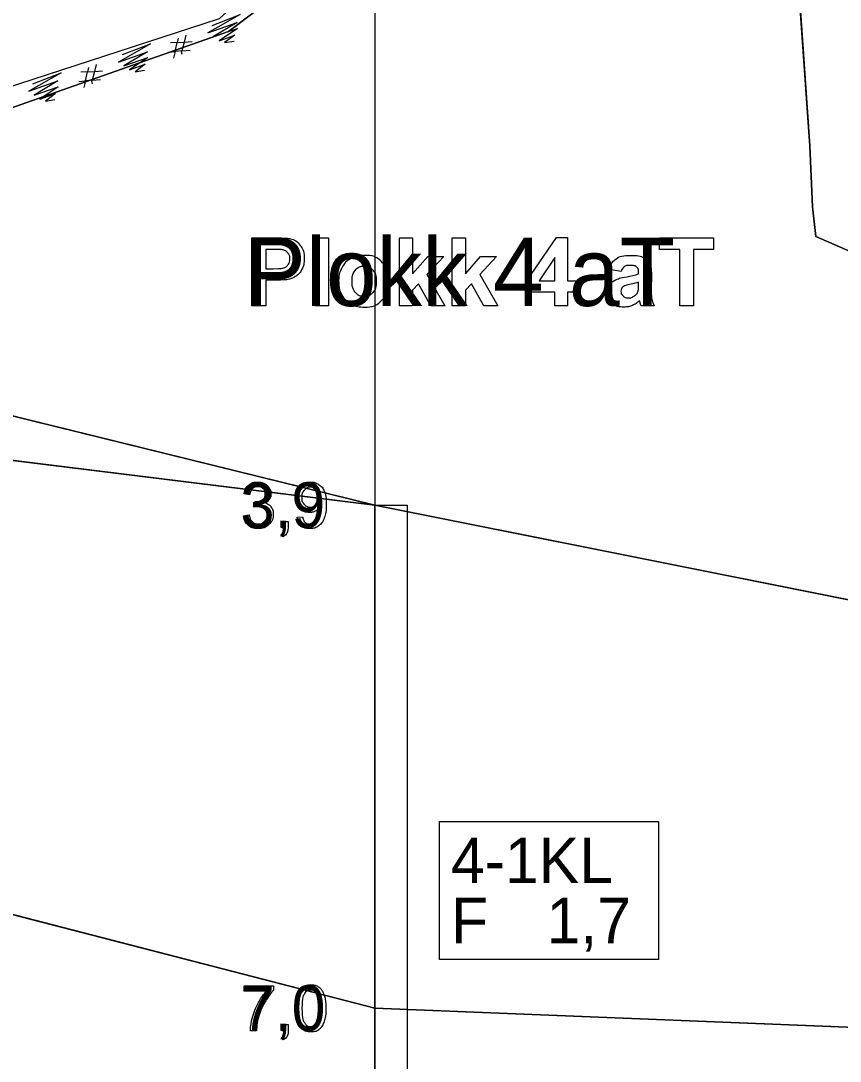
# Model space of a CAD drawing. Extents: x 532503 to 539665, y 6557663 to 6561526.
# Drawn here: x 538244.8 to 538345.9, y 6559832.5 to 6559960.7 of the extents above; entities that cross this region are included whole.
import ezdxf

# ---------------------------------------------------------------- set-up
doc = ezdxf.new("R2010")
doc.units = 0
for name, color, linetype in [('Default', 7, 'Continuous'), ('GEOLPUNKT', 7, 'Continuous'), ('maapind', 7, 'Continuous'), ('Plokid', 7, 'Continuous'), ('Proovid', 7, 'Continuous'), ('Täide', 7, 'Continuous')]:
    doc.layers.add(name, color=color, linetype=linetype)

msp = doc.modelspace()

# ---------------------------------------------------------------- linework, layer by layer
at = {"layer": 'Default'}
for points in [[(538052.87, 6559889), (538072.44, 6559906.47), (538102.32, 6559923.5), (538118, 6559931.12), (538139.86, 6559935), (538169.83, 6559935.6), (538243.32, 6559949.82), (538270.43, 6559959.39), (538288.48, 6559973)], [(538133.95, 6559942.63), (538169.83, 6559939.6), (538181.42, 6559941.05), (538184.3, 6559941.57), (538208.99, 6559946.57), (538210.19, 6559946.73), (538210.67, 6559946.81), (538232.28, 6559950.4), (538236.19, 6559951.02), (538239.01, 6559951.47), (538240.74, 6559951.67), (538242.67, 6559952.3), (538269.33, 6559960.97), (538275.56, 6559966.7), (538277.42, 6559970.4), (538278.86, 6559972.19)], [(538061.98, 6559897.14), (538090.48, 6559911.29), (538119.91, 6559919.16), (538169.83, 6559923.6), (538169.83, 6559923.6), (538226.5, 6559916.23), (538288.48, 6559901)], [(538052.87, 6559889), (538169.83, 6559915.6), (538169.83, 6559915.6), (538288.48, 6559901), (538288.48, 6559901), (538379.87, 6559882.74), (538429.97, 6559863.66), (538447.11, 6559860.45)], [(538032.86, 6559875.31), (538052.87, 6559875), (538169.83, 6559869.6), (538288.48, 6559839), (538449.9, 6559832.5)]]:
    msp.add_lwpolyline(points, dxfattribs=at)
at = {"layer": 'GEOLPUNKT'}
msp.add_line((538288.48, 6559979), (538288.48, 6559695), dxfattribs=at)
at = {"layer": 'maapind'}
msp.add_lwpolyline([(538295.82, 6559973.89), (538296.74, 6559972.89), (538300.14, 6559971.9), (538304.18, 6559973.34), (538307.01, 6559975.51), (538314.05, 6559976), (538318.31, 6559976.07), (538321.43, 6559974.77), (538322.78, 6559973.63), (538323.59, 6559974.32), (538327.05, 6559976.11), (538327.32, 6559975.66), (538328.61, 6559993.08), (538329.32, 6560017.25), (538332.26, 6560027.95), (538335.29, 6560044.25), (538338.33, 6559999.92), (538340.44, 6559969.69), (538342.15, 6559945.27), (538342.47, 6559937.78), (538342.87, 6559934.09), (538348.74, 6559931.56)], dxfattribs=at)
at = {"layer": 'Plokid'}
for points in [[(538305.3, 6559974.2), (538304.18, 6559973.34), (538300.14, 6559971.9), (538296.74, 6559972.89), (538295.82, 6559973.89), (538288.48, 6559973), (538270.43, 6559959.39), (538243.32, 6559949.82), (538169.83, 6559935.6), (538147.51, 6559935.16)], [(538340.8, 6559964.5), (538342.15, 6559945.27), (538342.47, 6559937.78), (538342.87, 6559934.09), (538348.74, 6559931.56), (538350.96, 6559930.66), (538357.23, 6559927.72), (538358.81, 6559927.47), (538365.5, 6559927.41), (538374.38, 6559920.36), (538374.49, 6559920.29), (538375.04, 6559920.51), (538376.92, 6559926.13), (538381.86, 6559936.84), (538382.49, 6559942.47), (538384.5, 6559952.67), (538387.31, 6559947.78), (538393.07, 6559944.49), (538393.55, 6559944.41)], [(538273.32, 6559925.54), (538273.32, 6559933.94), (538276.05, 6559933.94)], [(538281.14, 6559925.54), (538281.14, 6559933.94), (538282.75, 6559933.94), (538282.75, 6559925.54), (538281.14, 6559925.54)], [(538291.51, 6559925.54), (538291.51, 6559933.94), (538293.13, 6559933.94), (538293.13, 6559929.49), (538295.01, 6559931.63), (538296.99, 6559931.63), (538294.91, 6559929.4), (538297.14, 6559925.54), (538295.4, 6559925.54), (538293.87, 6559928.28), (538293.13, 6559927.49), (538293.13, 6559925.54), (538291.51, 6559925.54)], [(538298.04, 6559925.54), (538298.04, 6559933.94), (538299.65, 6559933.94), (538299.65, 6559929.49), (538301.53, 6559931.63), (538303.51, 6559931.63), (538301.44, 6559929.4), (538303.66, 6559925.54), (538301.93, 6559925.54), (538300.39, 6559928.28), (538299.65, 6559927.49), (538299.65, 6559925.54), (538298.04, 6559925.54)], [(538310.69, 6559925.54), (538310.69, 6559927.23), (538307.25, 6559927.23), (538307.25, 6559928.64), (538310.89, 6559933.98), (538312.24, 6559933.98), (538312.24, 6559928.64), (538313.29, 6559928.64), (538313.29, 6559927.23), (538312.24, 6559927.23), (538312.24, 6559925.54), (538310.69, 6559925.54)], [(538326.09, 6559925.54), (538326.09, 6559932.52), (538323.6, 6559932.52), (538323.6, 6559933.94), (538330.27, 6559933.94), (538330.27, 6559932.52), (538327.78, 6559932.52), (538327.78, 6559925.54), (538326.09, 6559925.54)], [(538275.02, 6559932.52), (538275.02, 6559930.13), (538275.95, 6559930.13)], [(538275.84, 6559932.52), (538275.02, 6559932.52)], [(538310.69, 6559928.64), (538310.69, 6559931.52), (538308.76, 6559928.64), (538310.69, 6559928.64)], [(538318.86, 6559929.78), (538317.4, 6559930.04)], [(538321.02, 6559929.52), (538321.02, 6559929.68)], [(538322.6, 6559929.42), (538322.58, 6559927.54)], [(538276.13, 6559928.71), (538275.02, 6559928.71), (538275.02, 6559925.54), (538273.32, 6559925.54)], [(538321.02, 6559928.15), (538321.02, 6559928.47)], [(538322.94, 6559925.54), (538321.35, 6559925.54)], [(538052.87, 6559889), (538169.83, 6559915.6), (538169.83, 6559915.6), (538288.48, 6559901), (538288.48, 6559901), (538379.87, 6559882.74), (538429.97, 6559863.66), (538440.23, 6559861.74)], [(538147.51, 6559910.53), (538169.83, 6559915.6), (538288.48, 6559901), (538379.87, 6559882.74), (538429.97, 6559863.66), (538440.23, 6559861.74)]]:
    msp.add_lwpolyline(points, dxfattribs=at)
for points in [[(538276.05, 6559933.94), (538277.59, 6559933.94), (538278.06, 6559933.82), (538278.78, 6559933.63), (538279.27, 6559933), (538279.76, 6559932.36), (538279.76, 6559931.36), (538279.76, 6559930.59), (538279.48, 6559930.06), (538279.2, 6559929.53), (538278.76, 6559929.23), (538278.33, 6559928.93), (538277.89, 6559928.83), (538277.28, 6559928.71), (538276.13, 6559928.71)], [(538275.95, 6559930.13), (538276.95, 6559930.13), (538277.29, 6559930.27), (538277.63, 6559930.4), (538277.82, 6559930.68), (538278.01, 6559930.96), (538278.01, 6559931.33), (538278.01, 6559931.79), (538277.74, 6559932.09), (538277.47, 6559932.39), (538277.06, 6559932.47), (538276.76, 6559932.52), (538275.84, 6559932.52)], [(538284.02, 6559928.67), (538284.02, 6559929.48), (538284.42, 6559930.23), (538284.81, 6559930.98), (538285.54, 6559931.37), (538286.27, 6559931.77), (538287.16, 6559931.77), (538288.54, 6559931.77), (538289.43, 6559930.87), (538290.31, 6559929.97), (538290.31, 6559928.61), (538290.31, 6559927.23), (538289.42, 6559926.32), (538288.53, 6559925.41), (538287.17, 6559925.41), (538286.33, 6559925.41), (538285.57, 6559925.79), (538284.81, 6559926.17), (538284.42, 6559926.9), (538284.02, 6559927.63), (538284.02, 6559928.67)], [(538317.4, 6559930.04), (538317.65, 6559930.92), (538318.25, 6559931.34), (538318.85, 6559931.77), (538320.04, 6559931.77), (538321.12, 6559931.77), (538321.65, 6559931.51), (538322.17, 6559931.26), (538322.39, 6559930.86), (538322.6, 6559930.47), (538322.6, 6559929.42)], [(538285.67, 6559928.59), (538285.67, 6559927.68), (538286.1, 6559927.2), (538286.53, 6559926.72), (538287.17, 6559926.72), (538287.8, 6559926.72), (538288.22, 6559927.2), (538288.65, 6559927.68), (538288.65, 6559928.6), (538288.65, 6559929.49), (538288.22, 6559929.97), (538287.8, 6559930.45), (538287.17, 6559930.45), (538286.53, 6559930.45), (538286.1, 6559929.97), (538285.67, 6559929.49), (538285.67, 6559928.59)], [(538321.02, 6559929.68), (538321.02, 6559930.14), (538320.79, 6559930.34), (538320.56, 6559930.54), (538319.92, 6559930.54), (538319.49, 6559930.54), (538319.25, 6559930.37), (538319.01, 6559930.2), (538318.86, 6559929.78)], [(538321.35, 6559925.54), (538321.29, 6559925.7), (538321.19, 6559926.02), (538321.15, 6559926.16), (538321.14, 6559926.21), (538320.72, 6559925.81), (538320.26, 6559925.61), (538319.79, 6559925.41), (538319.25, 6559925.41), (538318.31, 6559925.41), (538317.77, 6559925.92), (538317.23, 6559926.43), (538317.23, 6559927.21), (538317.23, 6559927.73), (538317.48, 6559928.13), (538317.73, 6559928.53), (538318.17, 6559928.75), (538318.61, 6559928.96), (538319.45, 6559929.12), (538320.58, 6559929.34), (538321.02, 6559929.52)], [(538321.02, 6559928.47), (538320.71, 6559928.37), (538320.04, 6559928.22), (538319.37, 6559928.08), (538319.16, 6559927.94), (538318.85, 6559927.72), (538318.85, 6559927.37), (538318.85, 6559927.04), (538319.1, 6559926.79), (538319.35, 6559926.54), (538319.74, 6559926.54), (538320.17, 6559926.54), (538320.57, 6559926.83), (538320.86, 6559927.05), (538320.95, 6559927.36), (538321.02, 6559927.57), (538321.02, 6559928.15)], [(538322.58, 6559927.54), (538322.58, 6559926.74), (538322.65, 6559926.36), (538322.73, 6559925.98), (538322.94, 6559925.54)]]:
    msp.add_open_spline(points, degree=3, dxfattribs=at)
at = {"layer": 'Proovid'}
for points in [[(538273.03, 6559902.25), (538272.35, 6559902.38)], [(538273.63, 6559900.86), (538273.71, 6559901.46)], [(538272.28, 6559899.69), (538272.97, 6559899.78)], [(538278.9, 6559899.5), (538279.56, 6559899.56)], [(538277, 6559898.2), (538277, 6559898.99), (538277.78, 6559898.99), (538277.78, 6559898.2)], [(538277.38, 6559898.2), (538277, 6559898.2)], [(538277.14, 6559897.1), (538276.95, 6559897.39)], [(538272.35, 6559841.07), (538272.35, 6559841.73), (538275.98, 6559841.73), (538275.98, 6559841.2)], [(538275.09, 6559841.07), (538272.35, 6559841.07)], [(538277.03, 6559836.2), (538277.03, 6559836.99), (538277.81, 6559836.99), (538277.81, 6559836.2)], [(538273.84, 6559836.2), (538273.13, 6559836.2)], [(538277.17, 6559835.1), (538276.98, 6559835.39)], [(538277.41, 6559836.2), (538277.03, 6559836.2)]]:
    msp.add_lwpolyline(points, dxfattribs=at)
for points in [[(538288.48, 6559901), (538292.48, 6559901), (538292.48, 6559799), (538288.48, 6559799)], [(538296.48, 6559862), (538323.48, 6559862), (538323.48, 6559845), (538296.48, 6559845)]]:
    msp.add_lwpolyline(points, close=True, dxfattribs=at)
for points in [[(538272.35, 6559902.38), (538272.47, 6559903.07), (538272.92, 6559903.45), (538273.37, 6559903.83), (538274.03, 6559903.83), (538274.49, 6559903.83), (538274.88, 6559903.63), (538275.26, 6559903.43), (538275.47, 6559903.09), (538275.67, 6559902.75), (538275.67, 6559902.37), (538275.67, 6559902.01), (538275.48, 6559901.71), (538275.28, 6559901.42), (538274.9, 6559901.24), (538275.4, 6559901.13), (538275.67, 6559900.77), (538275.95, 6559900.4), (538275.95, 6559899.86), (538275.95, 6559899.13), (538275.41, 6559898.62), (538274.88, 6559898.11), (538274.06, 6559898.11), (538273.32, 6559898.11), (538272.84, 6559898.55), (538272.35, 6559898.99), (538272.28, 6559899.69)], [(538273.71, 6559901.46), (538273.78, 6559901.45), (538273.82, 6559901.45), (538274.26, 6559901.45), (538274.61, 6559901.68), (538274.96, 6559901.91), (538274.96, 6559902.39), (538274.96, 6559902.77), (538274.71, 6559903.01), (538274.45, 6559903.26), (538274.05, 6559903.26), (538273.65, 6559903.26), (538273.38, 6559903.01), (538273.11, 6559902.76), (538273.03, 6559902.25)], [(538279.56, 6559899.56), (538279.65, 6559899.1), (538279.88, 6559898.88), (538280.12, 6559898.67), (538280.49, 6559898.67), (538280.8, 6559898.67), (538281.04, 6559898.82), (538281.28, 6559898.97), (538281.44, 6559899.21), (538281.59, 6559899.45), (538281.69, 6559899.86), (538281.79, 6559900.28), (538281.79, 6559900.7), (538281.79, 6559900.75), (538281.79, 6559900.84), (538281.58, 6559900.51), (538281.23, 6559900.31), (538280.87, 6559900.1), (538280.45, 6559900.1), (538279.76, 6559900.1), (538279.28, 6559900.61), (538278.8, 6559901.11), (538278.8, 6559901.94), (538278.8, 6559902.79), (538279.3, 6559903.31), (538279.8, 6559903.83), (538280.56, 6559903.83), (538281.1, 6559903.83), (538281.55, 6559903.53), (538282.01, 6559903.24), (538282.24, 6559902.69), (538282.48, 6559902.15), (538282.48, 6559901.12), (538282.48, 6559900.05), (538282.24, 6559899.41), (538282.01, 6559898.78), (538281.55, 6559898.44), (538281.09, 6559898.11), (538280.47, 6559898.11), (538279.82, 6559898.11), (538279.4, 6559898.48), (538278.98, 6559898.84), (538278.9, 6559899.5)], [(538281.71, 6559901.97), (538281.71, 6559902.56), (538281.4, 6559902.91), (538281.09, 6559903.26), (538280.64, 6559903.26), (538280.18, 6559903.26), (538279.84, 6559902.88), (538279.51, 6559902.51), (538279.51, 6559901.91), (538279.51, 6559901.38), (538279.83, 6559901.04), (538280.15, 6559900.71), (538280.62, 6559900.71), (538281.1, 6559900.71), (538281.41, 6559901.04), (538281.71, 6559901.38), (538281.71, 6559901.97)], [(538272.97, 6559899.78), (538273.08, 6559899.19), (538273.37, 6559898.94), (538273.65, 6559898.68), (538274.06, 6559898.68), (538274.55, 6559898.68), (538274.88, 6559899.01), (538275.22, 6559899.35), (538275.22, 6559899.85), (538275.22, 6559900.32), (538274.91, 6559900.63), (538274.6, 6559900.94), (538274.12, 6559900.94), (538273.93, 6559900.94), (538273.63, 6559900.86)], [(538276.95, 6559897.39), (538277.17, 6559897.49), (538277.27, 6559897.67), (538277.37, 6559897.86), (538277.38, 6559898.2)], [(538277.78, 6559898.2), (538277.78, 6559897.77), (538277.62, 6559897.51), (538277.47, 6559897.24), (538277.14, 6559897.1)], [(538278.83, 6559838.97), (538278.83, 6559839.96), (538279.03, 6559840.57), (538279.24, 6559841.17), (538279.64, 6559841.5), (538280.04, 6559841.83), (538280.65, 6559841.83), (538281.1, 6559841.83), (538281.44, 6559841.64), (538281.78, 6559841.46), (538282, 6559841.12), (538282.22, 6559840.78), (538282.35, 6559840.29), (538282.48, 6559839.8), (538282.48, 6559838.97), (538282.48, 6559837.98), (538282.27, 6559837.38), (538282.07, 6559836.77), (538281.67, 6559836.44), (538281.27, 6559836.11), (538280.65, 6559836.11), (538279.84, 6559836.11), (538279.38, 6559836.69), (538278.83, 6559837.39), (538278.83, 6559838.97)], [(538273.13, 6559836.2), (538273.14, 6559836.87), (538273.39, 6559837.8), (538273.64, 6559838.74), (538274.1, 6559839.61), (538274.57, 6559840.48), (538275.09, 6559841.07)], [(538275.98, 6559841.2), (538275.44, 6559840.63), (538274.92, 6559839.68), (538274.39, 6559838.74), (538274.1, 6559837.74), (538273.9, 6559837.04), (538273.84, 6559836.2)], [(538279.54, 6559838.97), (538279.54, 6559837.59), (538279.86, 6559837.13), (538280.18, 6559836.67), (538280.65, 6559836.67), (538281.12, 6559836.67), (538281.45, 6559837.13), (538281.77, 6559837.59), (538281.77, 6559838.97), (538281.77, 6559840.35), (538281.45, 6559840.8), (538281.13, 6559841.26), (538280.64, 6559841.26), (538280.17, 6559841.26), (538279.89, 6559840.86), (538279.54, 6559840.35), (538279.54, 6559838.97)], [(538276.98, 6559835.39), (538277.2, 6559835.49), (538277.3, 6559835.67), (538277.4, 6559835.86), (538277.41, 6559836.2)], [(538277.81, 6559836.2), (538277.81, 6559835.77), (538277.65, 6559835.51), (538277.5, 6559835.24), (538277.17, 6559835.1)]]:
    msp.add_open_spline(points, degree=3, dxfattribs=at)
at = {"layer": 'Täide'}
for p, q in [((538288.48, 6559901), (538226.5, 6559916.23)), ((538226.5, 6559916.23), (538288.48, 6559901)), ((538169.83, 6559915.6), (538288.48, 6559901)), ((538169.83, 6559915.6), (538288.48, 6559901)), ((538288.48, 6559901), (538169.83, 6559915.6)), ((538288.48, 6559901), (538169.83, 6559915.6)), ((538379.87, 6559882.74), (538288.48, 6559901)), ((538379.87, 6559882.74), (538288.48, 6559901)), ((538288.48, 6559901), (538379.87, 6559882.74)), ((538169.83, 6559869.6), (538288.48, 6559839)), ((538288.48, 6559839), (538169.83, 6559869.6)), ((538169.83, 6559869.6), (538288.48, 6559839)), ((538449.9, 6559832.5), (538288.48, 6559839)), ((538288.48, 6559839), (538449.9, 6559832.5)), ((538449.9, 6559832.5), (538288.48, 6559839)), ((538288.48, 6559839), (538449.9, 6559832.5))]:
    msp.add_line(p, q, dxfattribs=at)
for points in [[(538295.82, 6559973.89), (538288.48, 6559973), (538270.43, 6559959.39), (538243.32, 6559949.82), (538169.83, 6559935.6), (538139.86, 6559935), (538118, 6559931.12), (538102.32, 6559923.5), (538072.44, 6559906.47), (538062.66, 6559897.74)], [(538393.07, 6559944.49), (538387.31, 6559947.78), (538384.5, 6559952.67), (538382.49, 6559942.47), (538381.86, 6559936.84), (538376.92, 6559926.13), (538375.04, 6559920.51), (538374.49, 6559920.29), (538374.38, 6559920.36), (538365.5, 6559927.41), (538358.81, 6559927.47), (538357.23, 6559927.72), (538350.96, 6559930.66), (538348.74, 6559931.56), (538342.87, 6559934.09), (538342.47, 6559937.78), (538342.15, 6559945.27), (538340.8, 6559964.5)], [(538268.42, 6559960.12), (538271.89, 6559961.45), (538267.9, 6559959.2), (538271.51, 6559960.48), (538268.6, 6559958.74), (538271.56, 6559959.75), (538269.27, 6559958.23), (538271.2, 6559958.94), (538269.96, 6559958), (538271.13, 6559958.19)], [(538264.23, 6559958.55), (538264.11, 6559958.02), (538264.96, 6559958.06), (538265.95, 6559958.12)], [(538265.17, 6559958.91), (538264.96, 6559958.06), (538264.66, 6559956.97), (538265.7, 6559957.07)], [(538257.36, 6559956.52), (538260.83, 6559957.86), (538256.85, 6559955.61), (538260.45, 6559956.88), (538257.54, 6559955.14), (538260.5, 6559956.15), (538258.21, 6559954.63), (538260.14, 6559955.34), (538258.9, 6559954.4), (538260.07, 6559954.6)], [(538264.73, 6559956.53), (538264.63, 6559956.82), (538264.66, 6559956.97), (538263.84, 6559956.9), (538264.11, 6559958.02), (538263.27, 6559957.97)], [(538263.05, 6559956.82), (538263.84, 6559956.9), (538263.65, 6559956.08)], [(538253.17, 6559954.95), (538253.05, 6559954.42), (538253.9, 6559954.46), (538254.89, 6559954.52)], [(538254.11, 6559955.31), (538253.9, 6559954.46), (538253.61, 6559953.37), (538254.64, 6559953.47)], [(538246.31, 6559952.92), (538249.78, 6559954.26), (538245.79, 6559952.01), (538249.39, 6559953.28), (538246.48, 6559951.54), (538249.44, 6559952.55), (538247.15, 6559951.03), (538249.08, 6559951.74), (538247.84, 6559950.8), (538249.01, 6559951)], [(538251.99, 6559953.22), (538252.78, 6559953.3), (538252.59, 6559952.48)], [(538253.67, 6559952.94), (538253.57, 6559953.23), (538253.61, 6559953.37), (538252.78, 6559953.3), (538253.05, 6559954.42), (538252.21, 6559954.37)], [(538288.48, 6559901), (538226.5, 6559916.23), (538169.83, 6559923.6), (538119.91, 6559919.16), (538090.48, 6559911.29)], [(538429.97, 6559863.66), (538379.87, 6559882.74), (538288.48, 6559901), (538169.83, 6559915.6), (538111.35, 6559902.3)], [(538288.48, 6559839), (538169.83, 6559869.6), (538052.87, 6559875), (538032.86, 6559875.31)]]:
    msp.add_lwpolyline(points, dxfattribs=at)

# ---------------------------------------------------------------- texts
at = {"layer": 'Plokid'}
msp.add_text('Plokk 4 aT', height=8.4, dxfattribs=at).set_placement((538272.47, 6559925.54))
at = {"layer": 'Proovid'}
for s, p in [('3,9', (538271.95, 6559898.2)), ('4-1KL', (538297.88, 6559854.4)), ('F', (538297.88, 6559847)), ('1,7', (538309.68, 6559847)), ('7,0', (538271.98, 6559836.2))]:
    msp.add_text(s, height=5.6, dxfattribs=at).set_placement(p)

doc.saveas('drawing.dxf')
